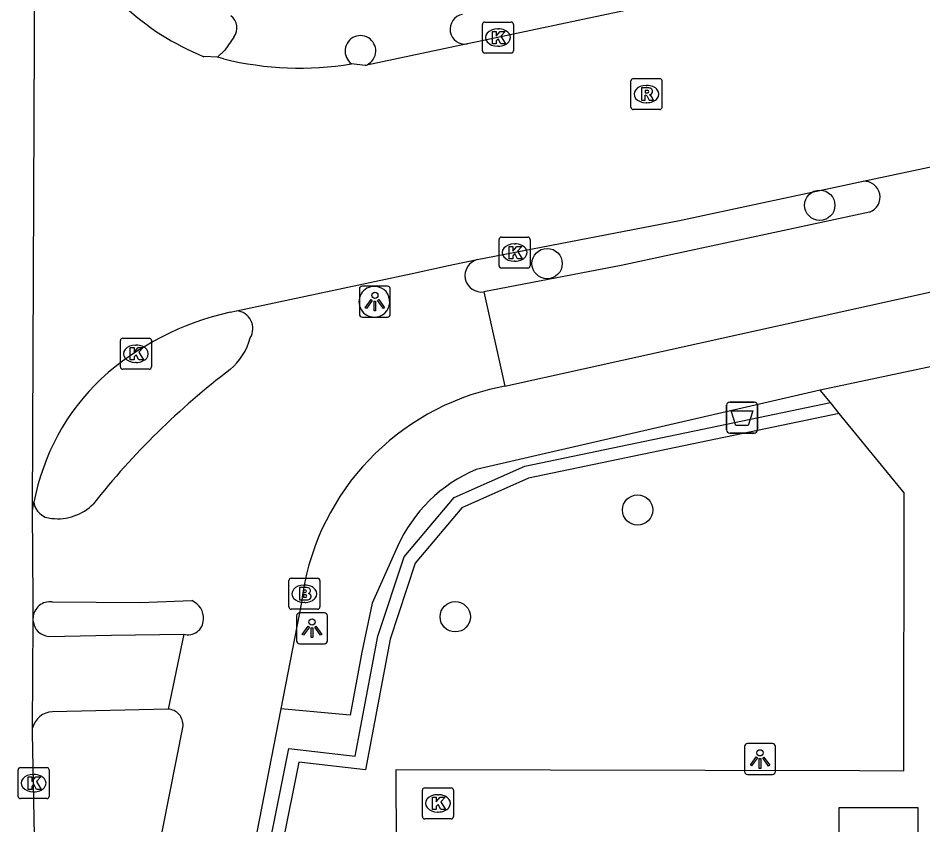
# Model space of a CAD drawing. Extents: x 160203 to 161526, y 379529 to 381797.
# Drawn here: x 160821.25 to 160850.43, y 380759.02 to 380785.06 of the extents above; entities that cross this region are included whole.
import ezdxf

# ---------------------------------------------------------------- set-up
doc = ezdxf.new("R2010")
doc.units = 0
for name, color, linetype in [('IMGEO_Afvalbak', 7, 'Continuous'), ('IMGEO_Boom', 7, 'Continuous'), ('IMGEO_Brandkraan', 7, 'Continuous'), ('IMGEO_Fietspad_open', 7, 'Continuous'), ('IMGEO_Haag', 7, 'Continuous'), ('IMGEO_Kolk', 7, 'Continuous'), ('IMGEO_Lichtpunt', 7, 'Continuous'), ('IMGEO_Parkeervlak_open', 7, 'Continuous'), ('IMGEO_Rijbaan_lokaal_gesloten', 7, 'Continuous'), ('IMGEO_Rioolput', 7, 'Continuous'), ('IMGEO_Voetpad_open', 7, 'Continuous')]:
    doc.layers.add(name, color=color, linetype=linetype)

msp = doc.modelspace()

# ---------------------------------------------------------------- linework, layer by layer
at = {"layer": 'IMGEO_Afvalbak'}
for p, q in [((160844.098, 380771.766), (160844.098, 380772.566)), ((160844.098, 380772.566), (160844.098, 380771.766)), ((160844.198, 380772.666), (160844.988, 380772.666)), ((160844.988, 380772.666), (160844.198, 380772.666)), ((160845.088, 380772.566), (160845.088, 380771.766)), ((160845.088, 380771.766), (160845.088, 380772.566)), ((160844.988, 380771.666), (160844.198, 380771.666)), ((160844.198, 380771.666), (160844.988, 380771.666))]:
    msp.add_line(p, q, dxfattribs=at)
msp.add_lwpolyline([(160844.241, 380772.38), (160844.945, 380772.38), (160844.796, 380771.91), (160844.39, 380771.91), (160844.241, 380772.38)], dxfattribs=at)
for centre, start, end in [((160844.198, 380772.566), 90, 180), ((160844.198, 380772.566), 90, 180), ((160844.988, 380772.566), 0, 90), ((160844.988, 380772.566), 360, 90), ((160844.198, 380771.766), 180, 270), ((160844.198, 380771.766), 180, 270), ((160844.988, 380771.766), 270, 0), ((160844.988, 380771.766), 270, 0)]:
    msp.add_arc(centre, 0.1, start, end, dxfattribs=at)
at = {"layer": 'IMGEO_Boom'}
for centre in [(160847.101, 380779.017), (160838.309, 380777.135), (160841.226, 380769.185), (160835.346, 380765.739)]:
    msp.add_circle(centre, 0.489, dxfattribs=at)
at = {"layer": 'IMGEO_Brandkraan'}
for p, q in [((160829.98, 380766.056), (160829.98, 380766.908)), ((160830.055, 380766.982), (160830.907, 380766.982)), ((160830.981, 380766.908), (160830.981, 380766.056)), ((160830.468, 380766.762), (160830.493, 380766.762)), ((160830.491, 380766.202), (160830.466, 380766.202)), ((160830.907, 380765.982), (160830.055, 380765.982))]:
    msp.add_line(p, q, dxfattribs=at)
for points in [[(160829.98, 380766.056), (160829.98, 380766.908)], [(160830.055, 380766.982), (160830.907, 380766.982)], [(160830.981, 380766.908), (160830.981, 380766.056)], [(160830.328, 380766.682), (160830.328, 380766.282), (160830.541, 380766.282)], [(160830.559, 380766.682), (160830.328, 380766.682)], [(160830.507, 380766.601), (160830.453, 380766.601), (160830.453, 380766.525)], [(160830.453, 380766.525), (160830.506, 380766.525)], [(160830.515, 380766.449), (160830.453, 380766.449), (160830.453, 380766.368)], [(160830.453, 380766.368), (160830.515, 380766.368)], [(160830.907, 380765.982), (160830.055, 380765.982)]]:
    msp.add_lwpolyline(points, dxfattribs=at)
for centre, radius, start, end in [((160830.057, 380766.906), 0.0765, 91.552, 178.448), ((160830.057, 380766.906), 0.0765, 91.552, 178.448), ((160830.905, 380766.906), 0.0765, 1.552, 88.448), ((160830.905, 380766.906), 0.0765, 1.552, 88.448), ((160830.508, 380766.563), 0.0379, 267.8285, 90.9355), ((160830.563, 380766.537), 0.145, 59.4692, 91.5367), ((160830.588, 380766.584), 0.0922, 285.5137, 58.1501), ((160830.516, 380766.408), 0.0404, 269.8759, 90.5077), ((160830.547, 380766.533), 0.251, 268.6676, 293.5347), ((160830.593, 380766.392), 0.105, 301.3115, 78.989), ((160830.057, 380766.058), 0.0765, 181.552, 268.448), ((160830.057, 380766.058), 0.0765, 181.552, 268.448), ((160830.905, 380766.058), 0.0765, 271.552, 358.448), ((160830.905, 380766.058), 0.0765, 271.552, 358.448)]:
    msp.add_arc(centre, radius, start, end, dxfattribs=at)
for centre, major_axis, ratio, start_param, end_param in [((160830.467, 380766.482), (-0.387, 0.002), 0.722429, 4.712389, 7.853982), ((160830.492, 380766.482), (-0.39, 0.002), 0.717154, 1.570796, 4.712389)]:
    msp.add_ellipse(centre, major_axis=major_axis, ratio=ratio, start_param=start_param, end_param=end_param, dxfattribs=at)
at = {"layer": 'IMGEO_Fietspad_open'}
for points in [[(160836.948, 380773.18), (160852.102, 380776.534), (160888.262, 380784.068), (160891.08, 380784.626), (160893.936, 380785.223)], [(160848.709, 380778.795), (160840.695, 380777.069), (160836.273, 380776.224)], [(160836.273, 380776.224), (160836.948, 380773.18)]]:
    msp.add_lwpolyline(points, dxfattribs=at)
msp.add_arc((160848.534, 380779.278), 0.513, 289.8866, 93.6177, dxfattribs=at)
at = {"layer": 'IMGEO_Haag'}
msp.add_lwpolyline([(160847.729, 380772.303), (160837.711, 380770.215), (160835.558, 380769.259), (160834.054, 380767.473), (160833.243, 380765.015), (160832.448, 380760.798), (160830.303, 380761.048), (160827.242, 380745.784), (160827.226, 380719.738), (160828.542, 380719.792), (160828.726, 380719.06), (160828.338, 380718.962), (160828.233, 380719.379), (160826.826, 380719.321), (160826.842, 380745.824), (160829.983, 380761.488), (160832.124, 380761.238), (160832.855, 380765.115), (160833.698, 380767.672), (160835.311, 380769.587), (160837.588, 380770.598), (160847.444, 380772.652)], dxfattribs=at)
at = {"layer": 'IMGEO_Kolk'}
for p, q in [((160836.223, 380784.001), (160836.223, 380784.853)), ((160836.298, 380784.927), (160837.15, 380784.927)), ((160836.711, 380784.707), (160836.736, 380784.707)), ((160837.224, 380784.853), (160837.224, 380784.001)), ((160836.734, 380784.147), (160836.709, 380784.147)), ((160837.15, 380783.927), (160836.298, 380783.927)), ((160836.835, 380777.991), (160837.687, 380777.991)), ((160836.76, 380777.065), (160836.76, 380777.917)), ((160837.248, 380777.771), (160837.273, 380777.771)), ((160837.761, 380777.917), (160837.761, 380777.065)), ((160837.271, 380777.211), (160837.246, 380777.211)), ((160837.687, 380776.991), (160836.835, 380776.991)), ((160824.547, 380773.8), (160824.547, 380774.652)), ((160824.622, 380774.726), (160825.474, 380774.726)), ((160825.035, 380774.506), (160825.06, 380774.506)), ((160825.548, 380774.652), (160825.548, 380773.8)), ((160825.058, 380773.946), (160825.033, 380773.946)), ((160825.474, 380773.726), (160824.622, 380773.726)), ((160821.249, 380759.946), (160821.249, 380760.798)), ((160821.324, 380760.872), (160822.176, 380760.872)), ((160822.25, 380760.798), (160822.25, 380759.946)), ((160821.737, 380760.652), (160821.762, 380760.652)), ((160834.363, 380760.22), (160835.215, 380760.22)), ((160822.176, 380759.872), (160821.324, 380759.872)), ((160821.76, 380760.092), (160821.735, 380760.092)), ((160834.288, 380759.294), (160834.288, 380760.146)), ((160834.776, 380760), (160834.801, 380760)), ((160835.289, 380760.146), (160835.289, 380759.294)), ((160834.799, 380759.44), (160834.774, 380759.44)), ((160835.215, 380759.22), (160834.363, 380759.22))]:
    msp.add_line(p, q, dxfattribs=at)
for points in [[(160836.223, 380784.001), (160836.223, 380784.853)], [(160836.298, 380784.927), (160837.15, 380784.927)], [(160837.224, 380784.853), (160837.224, 380784.001)], [(160836.544, 380784.627), (160836.667, 380784.627), (160836.667, 380784.476), (160836.797, 380784.627), (160836.961, 380784.627), (160836.815, 380784.476), (160836.968, 380784.227), (160836.816, 380784.227), (160836.731, 380784.391), (160836.667, 380784.324), (160836.667, 380784.227), (160836.544, 380784.227), (160836.544, 380784.627)], [(160837.15, 380783.927), (160836.298, 380783.927)], [(160836.835, 380777.991), (160837.687, 380777.991)], [(160836.76, 380777.065), (160836.76, 380777.917)], [(160837.081, 380777.691), (160837.204, 380777.691), (160837.204, 380777.54), (160837.334, 380777.691), (160837.498, 380777.691), (160837.352, 380777.54), (160837.505, 380777.291), (160837.353, 380777.291), (160837.268, 380777.455), (160837.204, 380777.388), (160837.204, 380777.291), (160837.081, 380777.291), (160837.081, 380777.691)], [(160837.761, 380777.917), (160837.761, 380777.065)], [(160837.687, 380776.991), (160836.835, 380776.991)], [(160824.547, 380773.8), (160824.547, 380774.652)], [(160824.622, 380774.726), (160825.474, 380774.726)], [(160825.548, 380774.652), (160825.548, 380773.8)], [(160824.868, 380774.426), (160824.991, 380774.426), (160824.991, 380774.275), (160825.121, 380774.426), (160825.285, 380774.426), (160825.139, 380774.275), (160825.292, 380774.026), (160825.14, 380774.026), (160825.055, 380774.19), (160824.991, 380774.123), (160824.991, 380774.026), (160824.868, 380774.026), (160824.868, 380774.426)], [(160825.474, 380773.726), (160824.622, 380773.726)], [(160821.249, 380759.946), (160821.249, 380760.798)], [(160821.324, 380760.872), (160822.176, 380760.872)], [(160822.25, 380760.798), (160822.25, 380759.946)], [(160821.57, 380760.572), (160821.693, 380760.572), (160821.693, 380760.421), (160821.823, 380760.572), (160821.987, 380760.572), (160821.841, 380760.421), (160821.994, 380760.172), (160821.842, 380760.172), (160821.757, 380760.336), (160821.693, 380760.269), (160821.693, 380760.172), (160821.57, 380760.172), (160821.57, 380760.572)], [(160834.363, 380760.22), (160835.215, 380760.22)], [(160822.176, 380759.872), (160821.324, 380759.872)], [(160834.288, 380759.294), (160834.288, 380760.146)], [(160834.609, 380759.92), (160834.732, 380759.92), (160834.732, 380759.769), (160834.862, 380759.92), (160835.026, 380759.92), (160834.88, 380759.769), (160835.033, 380759.52), (160834.881, 380759.52), (160834.796, 380759.684), (160834.732, 380759.617), (160834.732, 380759.52), (160834.609, 380759.52), (160834.609, 380759.92)], [(160835.289, 380760.146), (160835.289, 380759.294)], [(160835.215, 380759.22), (160834.363, 380759.22)]]:
    msp.add_lwpolyline(points, dxfattribs=at)
for centre, start, end in [((160836.3, 380784.851), 91.552, 178.448), ((160836.3, 380784.851), 91.552, 178.448), ((160837.148, 380784.851), 1.552, 88.448), ((160837.148, 380784.851), 1.552, 88.448), ((160836.3, 380784.003), 181.552, 268.448), ((160836.3, 380784.003), 181.552, 268.448), ((160837.148, 380784.003), 271.552, 358.448), ((160837.148, 380784.003), 271.552, 358.448), ((160836.837, 380777.915), 91.552, 178.448), ((160836.837, 380777.915), 91.552, 178.448), ((160837.685, 380777.915), 1.552, 88.448), ((160837.685, 380777.915), 1.552, 88.448), ((160836.837, 380777.067), 181.552, 268.448), ((160836.837, 380777.067), 181.552, 268.448), ((160837.685, 380777.067), 271.552, 358.448), ((160837.685, 380777.067), 271.552, 358.448), ((160824.624, 380774.65), 91.552, 178.448), ((160824.624, 380774.65), 91.552, 178.448), ((160825.472, 380774.65), 1.552, 88.448), ((160825.472, 380774.65), 1.552, 88.448), ((160824.624, 380773.802), 181.552, 268.448), ((160824.624, 380773.802), 181.552, 268.448), ((160825.472, 380773.802), 271.552, 358.448), ((160825.472, 380773.802), 271.552, 358.448), ((160821.326, 380760.796), 91.552, 178.448), ((160821.326, 380760.796), 91.552, 178.448), ((160822.174, 380760.796), 1.552, 88.448), ((160822.174, 380760.796), 1.552, 88.448), ((160834.365, 380760.144), 91.552, 178.448), ((160834.365, 380760.144), 91.552, 178.448), ((160835.213, 380760.144), 1.552, 88.448), ((160835.213, 380760.144), 1.552, 88.448), ((160821.326, 380759.948), 181.552, 268.448), ((160821.326, 380759.948), 181.552, 268.448), ((160822.174, 380759.948), 271.552, 358.448), ((160822.174, 380759.948), 271.552, 358.448), ((160834.365, 380759.296), 181.552, 268.448), ((160834.365, 380759.296), 181.552, 268.448), ((160835.213, 380759.296), 271.552, 358.448), ((160835.213, 380759.296), 271.552, 358.448)]:
    msp.add_arc(centre, 0.0765, start, end, dxfattribs=at)
for centre, major_axis, ratio, start_param, end_param in [((160836.71, 380784.427), (-0.387, 0.002), 0.722429, 4.712389, 7.853982), ((160836.735, 380784.427), (-0.39, 0.002), 0.717154, 1.570796, 4.712389), ((160837.247, 380777.491), (-0.387, 0.002), 0.722429, 4.712389, 7.853982), ((160837.272, 380777.491), (-0.39, 0.002), 0.717154, 1.570796, 4.712389), ((160825.034, 380774.226), (-0.387, 0.002), 0.722429, 4.712389, 7.853982), ((160825.059, 380774.226), (-0.39, 0.002), 0.717154, 1.570796, 4.712389), ((160821.736, 380760.372), (-0.387, 0.002), 0.722429, 4.712389, 7.853982), ((160821.761, 380760.372), (-0.39, 0.002), 0.717154, 1.570796, 4.712389), ((160834.775, 380759.72), (-0.387, 0.002), 0.722429, 4.712389, 7.853982), ((160834.8, 380759.72), (-0.39, 0.002), 0.717154, 1.570796, 4.712389)]:
    msp.add_ellipse(centre, major_axis=major_axis, ratio=ratio, start_param=start_param, end_param=end_param, dxfattribs=at)
at = {"layer": 'IMGEO_Lichtpunt'}
for p, q in [((160832.256, 380776.311), (160832.256, 380775.504)), ((160832.256, 380776.311), (160832.256, 380775.504)), ((160833.158, 380776.406), (160832.35, 380776.406)), ((160833.158, 380776.406), (160832.35, 380776.406)), ((160833.252, 380775.504), (160833.252, 380776.311)), ((160833.252, 380775.504), (160833.252, 380776.311)), ((160832.35, 380775.41), (160833.158, 380775.41)), ((160832.35, 380775.41), (160833.158, 380775.41)), ((160830.228, 380765.772), (160830.228, 380764.965)), ((160830.228, 380765.772), (160830.228, 380764.965)), ((160831.13, 380765.867), (160830.322, 380765.867)), ((160831.13, 380765.867), (160830.322, 380765.867)), ((160831.224, 380764.965), (160831.224, 380765.772)), ((160831.224, 380764.965), (160831.224, 380765.772)), ((160830.322, 380764.871), (160831.13, 380764.871)), ((160830.322, 380764.871), (160831.13, 380764.871)), ((160845.577, 380761.647), (160844.769, 380761.647)), ((160845.577, 380761.647), (160844.769, 380761.647)), ((160844.675, 380761.552), (160844.675, 380760.745)), ((160844.675, 380761.552), (160844.675, 380760.745)), ((160845.671, 380760.745), (160845.671, 380761.552)), ((160845.671, 380760.745), (160845.671, 380761.552)), ((160844.769, 380760.651), (160845.577, 380760.651)), ((160844.769, 380760.651), (160845.577, 380760.651))]:
    msp.add_line(p, q, dxfattribs=at)
for points in [[(160832.63, 380775.975), (160832.669, 380775.947), (160832.481, 380775.685), (160832.443, 380775.712), (160832.63, 380775.975)], [(160832.732, 380775.927), (160832.779, 380775.927), (160832.779, 380775.605), (160832.732, 380775.605), (160832.732, 380775.927)], [(160832.842, 380775.947), (160832.88, 380775.974), (160833.067, 380775.712), (160833.028, 380775.684), (160832.842, 380775.947)], [(160830.602, 380765.436), (160830.641, 380765.408), (160830.453, 380765.146), (160830.415, 380765.173), (160830.602, 380765.436)], [(160830.814, 380765.408), (160830.852, 380765.435), (160831.039, 380765.173), (160831, 380765.145), (160830.814, 380765.408)], [(160830.704, 380765.388), (160830.751, 380765.388), (160830.751, 380765.066), (160830.704, 380765.066), (160830.704, 380765.388)], [(160845.049, 380761.216), (160845.088, 380761.188), (160844.9, 380760.926), (160844.862, 380760.953), (160845.049, 380761.216)], [(160845.151, 380761.168), (160845.198, 380761.168), (160845.198, 380760.846), (160845.151, 380760.846), (160845.151, 380761.168)], [(160845.261, 380761.188), (160845.299, 380761.215), (160845.486, 380760.953), (160845.447, 380760.925), (160845.261, 380761.188)]]:
    msp.add_lwpolyline(points, dxfattribs=at)
for centre in [(160832.755, 380776.109), (160830.727, 380765.57), (160845.174, 380761.35)]:
    msp.add_circle(centre, 0.0994, dxfattribs=at)
for centre, start, end in [((160832.35, 380776.311), 90, 180), ((160832.35, 380776.311), 90, 180), ((160833.158, 380776.311), 0, 90), ((160833.158, 380776.311), 0, 90), ((160832.35, 380775.504), 180, 270), ((160832.35, 380775.504), 180, 270), ((160833.158, 380775.504), 270, 0), ((160833.158, 380775.504), 270, 360), ((160830.322, 380765.772), 90, 180), ((160830.322, 380765.772), 90, 180), ((160831.13, 380765.772), 0, 90), ((160831.13, 380765.772), 0, 90), ((160830.322, 380764.965), 180, 270), ((160830.322, 380764.965), 180, 270), ((160831.13, 380764.965), 270, 0), ((160831.13, 380764.965), 270, 360), ((160844.769, 380761.552), 90, 180), ((160844.769, 380761.552), 90, 180), ((160845.577, 380761.552), 0, 90), ((160845.577, 380761.552), 0, 90), ((160844.769, 380760.745), 180, 270), ((160844.769, 380760.745), 180, 270), ((160845.577, 380760.745), 270, 0), ((160845.577, 380760.745), 270, 360)]:
    msp.add_arc(centre, 0.0946, start, end, dxfattribs=at)
at = {"layer": 'IMGEO_Parkeervlak_open'}
for points in [[(160847.444, 380772.652), (160847.115, 380773.056)], [(160847.729, 380772.303), (160847.444, 380772.652)], [(160831.189, 380735.694), (160831.173, 380745.508), (160833.513, 380745.51), (160833.487, 380750.804), (160833.442, 380760.813), (160848.377, 380760.776), (160849.815, 380760.772), (160849.822, 380769.736), (160847.729, 380772.303)], [(160847.721, 380757.221), (160847.722, 380759.584), (160850.265, 380759.59), (160850.254, 380757.257), (160847.721, 380757.221)]]:
    msp.add_lwpolyline(points, dxfattribs=at)
at = {"layer": 'IMGEO_Rijbaan_lokaal_gesloten'}
for points in [[(160821.715, 380769.16), (160821.798, 380789.42)], [(160849.023, 380787.038), (160836.261, 380784.329), (160835.746, 380784.22)], [(160835.746, 380784.22), (160832.445, 380783.527)], [(160827.678, 380783.794), (160827.242, 380783.811)], [(160827.884, 380783.737), (160827.678, 380783.794)], [(160832.445, 380783.527), (160832.003, 380783.58)], [(160848.502, 380779.79), (160856.265, 380781.437)], [(160836.054, 380777.262), (160842.574, 380778.522), (160848.502, 380779.79)], [(160828.297, 380775.612), (160833.953, 380776.818), (160835.132, 380777.069), (160836.054, 380777.262)], [(160828.084, 380775.567), (160828.297, 380775.612)], [(160821.715, 380769.16), (160821.761, 380769.432)], [(160821.734, 380765.707), (160821.732, 380766.281), (160821.715, 380769.16)], [(160821.734, 380765.601), (160821.734, 380765.707)], [(160821.718, 380762.157), (160821.734, 380765.601)], [(160822.123, 380737.606), (160821.944, 380750), (160821.921, 380751.544), (160821.717, 380761.983), (160821.718, 380762.157)]]:
    msp.add_lwpolyline(points, dxfattribs=at)
for centre, radius, start, end in [((160830.365, 380791.572), 8.366, 226.5491, 248.084), ((160830.329, 380793.776), 10.333, 256.3115, 279.3229), ((160830.127, 380766.516), 9.279, 102.7205, 131.911), ((160829.04, 380768.06), 7.407, 133.6295, 169.3228)]:
    msp.add_arc(centre, radius, start, end, dxfattribs=at)
at = {"layer": 'IMGEO_Rioolput'}
for p, q in [((160841.012, 380782.178), (160841.012, 380783.03)), ((160841.087, 380783.104), (160841.939, 380783.104)), ((160842.013, 380783.03), (160842.013, 380782.178)), ((160841.5, 380782.884), (160841.525, 380782.884)), ((160841.939, 380782.104), (160841.087, 380782.104)), ((160841.523, 380782.324), (160841.498, 380782.324))]:
    msp.add_line(p, q, dxfattribs=at)
for points in [[(160841.012, 380782.178), (160841.012, 380783.03)], [(160841.087, 380783.104), (160841.939, 380783.104)], [(160842.013, 380783.03), (160842.013, 380782.178)], [(160841.601, 380782.802), (160841.349, 380782.804), (160841.349, 380782.404)], [(160841.527, 380782.723), (160841.473, 380782.723), (160841.473, 380782.642)], [(160841.473, 380782.642), (160841.525, 380782.642)], [(160841.349, 380782.404), (160841.473, 380782.404), (160841.473, 380782.566), (160841.484, 380782.566)], [(160841.531, 380782.537), (160841.602, 380782.404), (160841.742, 380782.404), (160841.677, 380782.53)], [(160841.939, 380782.104), (160841.087, 380782.104)]]:
    msp.add_lwpolyline(points, dxfattribs=at)
for centre, radius, start, end in [((160841.089, 380783.028), 0.0765, 91.552, 178.448), ((160841.089, 380783.028), 0.0765, 91.552, 178.448), ((160841.937, 380783.028), 0.0765, 1.552, 88.448), ((160841.937, 380783.028), 0.0765, 1.552, 88.448), ((160841.509, 380782.831), 0.19, 274.7715, 282.9687), ((160841.533, 380782.627), 0.0964, 77.0061, 93.1865), ((160841.547, 380782.684), 0.0378, 276.6634, 79.6772), ((160841.6, 380782.692), 0.109, 350.3612, 89.416), ((160841.598, 380782.692), 0.112, 277.5842, 350.9817), ((160841.483, 380782.513), 0.0533, 26.0293, 88.6989), ((160841.582, 380782.477), 0.108, 29.5134, 73.7905), ((160841.089, 380782.18), 0.0765, 181.552, 268.448), ((160841.089, 380782.18), 0.0765, 181.552, 268.448), ((160841.937, 380782.18), 0.0765, 271.552, 358.448), ((160841.937, 380782.18), 0.0765, 271.552, 358.448)]:
    msp.add_arc(centre, radius, start, end, dxfattribs=at)
for centre, major_axis, ratio, start_param, end_param in [((160841.499, 380782.604), (-0.387, 0.002), 0.722429, 4.712389, 7.853982), ((160841.524, 380782.604), (-0.39, 0.002), 0.717154, 1.570796, 4.712389)]:
    msp.add_ellipse(centre, major_axis=major_axis, ratio=ratio, start_param=start_param, end_param=end_param, dxfattribs=at)
at = {"layer": 'IMGEO_Voetpad_open'}
for points in [[(160828.207, 380784.442), (160827.914, 380784.016), (160827.678, 380783.794)], [(160857.114, 380775.173), (160847.115, 380773.056)], [(160847.115, 380773.056), (160836.017, 380770.491)], [(160836.948, 380773.18), (160836.449, 380773.07)], [(160833.482, 380768.003), (160832.664, 380766.183), (160832.334, 380764.594), (160831.96, 380762.564), (160829.72, 380762.773)], [(160822.35, 380766.217), (160825.189, 380766.203), (160826.849, 380766.26)], [(160830.383, 380766.201), (160829.72, 380762.773)], [(160822.244, 380765.106), (160824.261, 380765.151), (160826.59, 380765.182)], [(160826.59, 380765.182), (160826.085, 380762.763)], [(160826.085, 380762.763), (160822.357, 380762.67)], [(160829.72, 380762.773), (160827.239, 380750), (160826.946, 380748.493), (160826.523, 380747.22), (160825.941, 380676.718)], [(160823.851, 380737.66), (160823.94, 380748.92), (160824.153, 380750), (160826.568, 380762.216)]]:
    msp.add_lwpolyline(points, dxfattribs=at)
for centre, radius, start, end in [((160827.812, 380784.738), 0.494, 323.0948, 53.0493), ((160835.663, 380784.696), 0.483, 100.0871, 279.9495), ((160832.296, 380783.99), 0.504, 112.8548, 234.4792), ((160832.288, 380783.996), 0.495, 288.4678, 112.3595), ((160836.189, 380776.748), 0.531, 104.691, 279.1364), ((160832.734, 380775.904), 0.494, 95.6082, 279.4198), ((160832.742, 380775.905), 0.493, 278.5245, 96.5036), ((160828.247, 380775.04), 0.574, 328.6832, 84.9725), ((160826.744, 380775.285), 2.065, 310.6279, 344.7703), ((160842.977, 380754.14), 24.595, 127.253, 141.6989), ((160838.434, 380765.205), 8.112, 104.1606, 172.9441), ((160837.931, 380766.005), 4.877, 113.1103, 155.8175), ((160822.343, 380769.501), 0.586, 186.7199, 269.0626), ((160822.533, 380770.501), 1.598, 262.8249, 315.6754), ((160822.271, 380765.685), 0.538, 81.5749, 177.6693), ((160826.625, 380765.702), 0.601, 354.7494, 68.1626), ((160822.277, 380765.65), 0.545, 185.1317, 266.5785), ((160826.734, 380765.65), 0.49, 252.8365, 359.679), ((160822.371, 380761.998), 0.672, 91.1819, 166.3343), ((160826.054, 380762.249), 0.515, 356.3188, 86.5701)]:
    msp.add_arc(centre, radius, start, end, dxfattribs=at)

doc.saveas('drawing.dxf')
